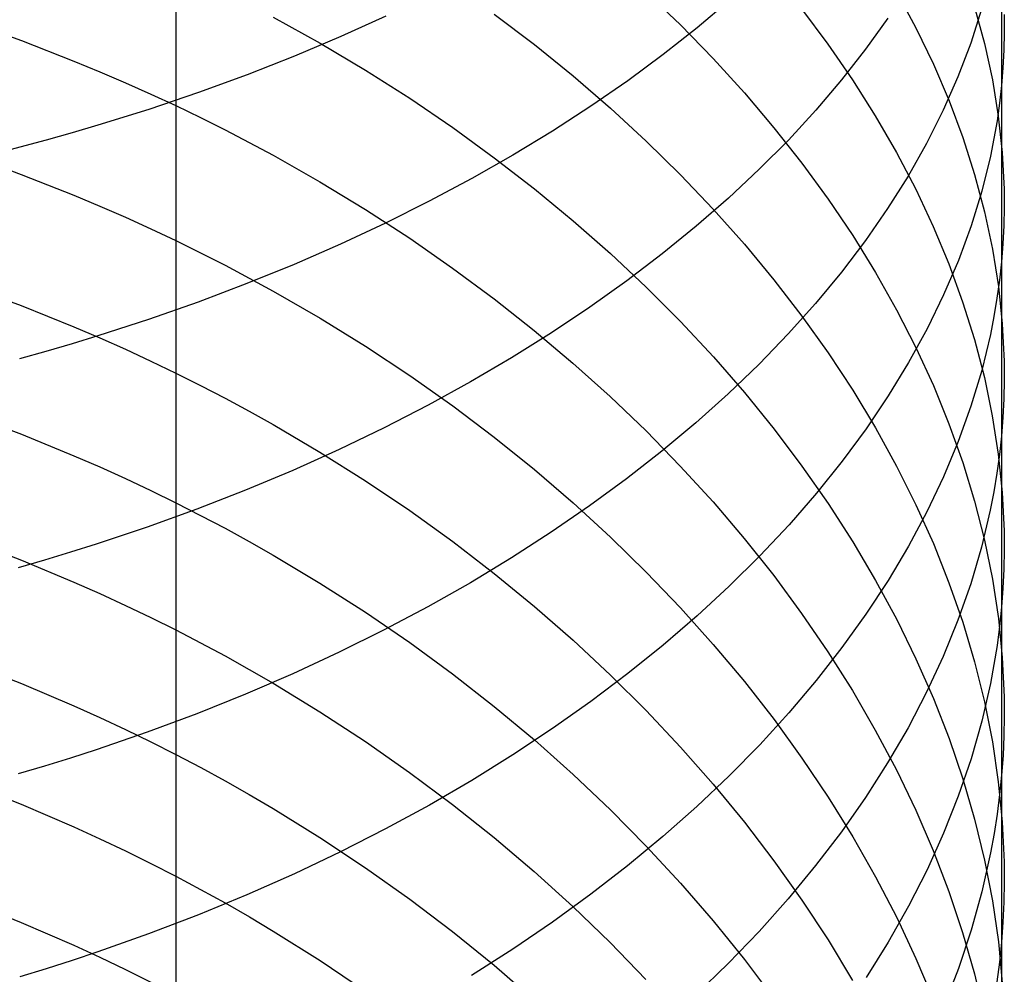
# Model space of a CAD drawing. Extents: x -383 to 1849, y -1185 to -529.
# Tile 312 of 656: x 257 to 265, y -1074 to -1066. Entities that reach past the tile are written whole.
import ezdxf

# ---------------------------------------------------------------- set-up
doc = ezdxf.new("R2010")
doc.units = 0
doc.layers.add('PREDEFINITO', color=7, linetype='CONTINUOUS')

msp = doc.modelspace()

# ---------------------------------------------------------------- linework, layer by layer
at = {"layer": 'PREDEFINITO'}
for p, q in [((265.2851, -1065.1855, 649.9534), (265.2854, -1066.6465, 648.9623)), ((258.5455, -1065.6676, 632.6763), (258.5455, -1066.7884, 631.6793)), ((262.3851, -1065.8831, 637.4324), (262.665, -1066.1518, 637.734)), ((264.4302, -1065.8815, 642.4016), (264.5876, -1066.1753, 642.7634)), ((263.0638, -1065.9514, 657.6586), (262.8001, -1066.1746, 658.0091)), ((260.2583, -1066.0812, 661.5479), (259.8909, -1066.2471, 661.8254)), ((261.1447, -1066.0635, 635.3201), (261.4725, -1066.312, 635.5864)), ((263.6541, -1066.0215, 640.0173), (263.8685, -1066.3086, 640.3553)), ((265.1226, -1066.024, 651.1397), (265.0347, -1066.3006, 651.532)), ((265.0655, -1066.006, 645.249), (265.1463, -1066.3018, 645.6306)), ((265.3063, -1066.0675, 648.1789), (265.3076, -1066.2125, 648.3749)), ((256.8471, -1066.1227, 631.0767), (257.2842, -1066.2792, 631.226)), ((259.3402, -1066.0869, 633.1385), (259.7224, -1066.2992, 633.3546)), ((262.665, -1066.1518, 637.734), (262.9322, -1066.4261, 638.0424)), ((264.3574, -1066.0951, 654.4545), (264.1759, -1066.3493, 654.8335)), ((262.8001, -1066.1746, 658.0091), (262.5237, -1066.3931, 658.3527)), ((264.5876, -1066.1753, 642.7634), (264.7302, -1066.4716, 643.1287)), ((265.3076, -1066.2125, 648.3749), (265.3045, -1066.3573, 648.5708)), ((257.2842, -1066.2792, 631.226), (257.7133, -1066.446, 631.386)), ((259.8909, -1066.2471, 661.8254), (259.5134, -1066.4063, 662.0923)), ((259.7224, -1066.2992, 633.3546), (260.0943, -1066.5206, 633.5805)), ((261.4725, -1066.312, 635.5864), (261.7887, -1066.5676, 635.8609)), ((263.8685, -1066.3086, 640.3553), (264.069, -1066.5997, 640.6983)), ((265.0347, -1066.3006, 651.532), (264.9305, -1066.5753, 651.9221)), ((265.1463, -1066.3018, 645.6306), (265.2111, -1066.5986, 646.0139)), ((262.5237, -1066.3931, 658.3527), (262.2348, -1066.6066, 658.689)), ((264.1759, -1066.3493, 654.8335), (263.9799, -1066.6001, 655.208)), ((265.3045, -1066.3573, 648.5708), (265.2972, -1066.502, 648.7666)), ((257.7133, -1066.446, 631.386), (257.9247, -1066.5332, 631.47)), ((259.5134, -1066.4063, 662.0923), (259.1263, -1066.5584, 662.3483)), ((262.9322, -1066.4261, 638.0424), (263.1866, -1066.7057, 638.3572)), ((264.7302, -1066.4716, 643.1287), (264.8577, -1066.7701, 643.4972)), ((257.9247, -1066.5332, 631.47), (258.134, -1066.623, 631.5566)), ((259.1263, -1066.5584, 662.3483), (258.7296, -1066.7034, 662.5931)), ((260.0943, -1066.5206, 633.5805), (260.4556, -1066.7505, 633.8158)), ((265.2972, -1066.502, 648.7666), (265.2854, -1066.6465, 648.9623)), ((258.134, -1066.623, 631.5566), (258.3409, -1066.7154, 631.6459)), ((261.7887, -1066.5676, 635.8609), (262.093, -1066.83, 636.1431)), ((262.2348, -1066.6066, 658.689), (261.9338, -1066.8148, 659.0177)), ((263.9799, -1066.6001, 655.208), (263.7697, -1066.8472, 655.5776)), ((264.069, -1066.5997, 640.6983), (264.2555, -1066.8943, 641.046)), ((264.9305, -1066.5753, 651.9221), (264.8101, -1066.8478, 652.3096)), ((265.2111, -1066.5986, 646.0139), (265.2596, -1066.896, 646.3984)), ((258.7296, -1066.7034, 662.5931), (258.3239, -1066.8408, 662.8262)), ((258.3409, -1066.7154, 631.6459), (258.5455, -1066.8103, 631.7379)), ((263.1866, -1066.7057, 638.3572), (263.4279, -1066.9903, 638.6781)), ((265.2854, -1066.6465, 648.9623), (265.2693, -1066.7909, 649.1579)), ((265.2854, -1066.6465, 648.9623), (265.2855, -1068.0858, 647.9416)), ((258.5455, -1066.7884, 631.6793), (258.5453, -1067.8902, 630.6606)), ((260.4556, -1066.7505, 633.8158), (260.806, -1066.9888, 634.0601)), ((264.8577, -1066.7701, 643.4972), (264.9699, -1067.0706, 643.8684)), ((265.2693, -1066.7909, 649.1579), (265.2489, -1066.9349, 649.3532)), ((258.3239, -1066.8408, 662.8262), (257.9093, -1066.9706, 663.0472)), ((258.5455, -1066.8103, 631.7379), (258.7477, -1066.9077, 631.8325)), ((261.9338, -1066.8148, 659.0177), (261.621, -1067.0176, 659.3384)), ((262.093, -1066.83, 636.1431), (262.3852, -1067.0988, 636.4327)), ((263.7697, -1066.8472, 655.5776), (263.5455, -1067.0906, 655.942)), ((264.8101, -1066.8478, 652.3096), (264.6741, -1067.1179, 652.6942)), ((258.7477, -1066.9077, 631.8325), (258.9475, -1067.0076, 631.9297)), ((264.2555, -1066.8943, 641.046), (264.4276, -1067.1922, 641.3979)), ((265.2489, -1066.9349, 649.3532), (265.2241, -1067.0787, 649.5483)), ((265.2596, -1066.896, 646.3984), (265.2915, -1067.1937, 646.7838)), ((257.6988, -1067.0325, 663.1531), (257.4862, -1067.0924, 663.2558)), ((257.9093, -1066.9706, 663.0472), (257.6988, -1067.0325, 663.1531)), ((258.9475, -1067.0076, 631.9297), (259.1448, -1067.11, 632.0295)), ((260.806, -1066.9888, 634.0601), (261.1452, -1067.2349, 634.3132)), ((261.621, -1067.0176, 659.3384), (261.2967, -1067.2146, 659.6505)), ((263.4279, -1066.9903, 638.6781), (263.6559, -1067.2795, 639.0047)), ((257.4862, -1067.0924, 663.2558), (257.2715, -1067.1503, 663.3553)), ((259.1448, -1067.11, 632.0295), (259.3396, -1067.2148, 632.1318)), ((262.3852, -1067.0988, 636.4327), (262.6651, -1067.3737, 636.7293)), ((263.5455, -1067.0906, 655.942), (263.3077, -1067.3298, 656.3007)), ((264.6741, -1067.1179, 652.6942), (264.5226, -1067.3854, 653.0755)), ((264.9699, -1067.0706, 643.8684), (265.0664, -1067.3726, 644.2421)), ((265.2241, -1067.0787, 649.5483), (265.1951, -1067.2221, 649.743)), ((257.2715, -1067.1503, 663.3553), (257.0548, -1067.2061, 663.4515)), ((264.4276, -1067.1922, 641.3979), (264.5851, -1067.493, 641.7536)), ((265.2915, -1067.1937, 646.7838), (265.3066, -1067.4914, 647.1698)), ((256.8453, -1067.2115, 630.0703), (257.2829, -1067.3708, 630.2163)), ((259.3396, -1067.2148, 632.1318), (259.7216, -1067.4315, 632.3438)), ((261.2967, -1067.2146, 659.6505), (260.9611, -1067.4057, 659.9539)), ((261.1452, -1067.2349, 634.3132), (261.4731, -1067.4887, 634.5745)), ((263.6559, -1067.2795, 639.0047), (263.8702, -1067.573, 639.3366)), ((265.1951, -1067.2221, 649.743), (265.1244, -1067.5079, 650.1314)), ((263.3077, -1067.3298, 656.3007), (263.0566, -1067.5646, 656.6534)), ((257.2829, -1067.3708, 630.2163), (257.7124, -1067.5405, 630.3728)), ((259.7216, -1067.4315, 632.3438), (260.0932, -1067.6574, 632.5654)), ((260.9611, -1067.4057, 659.9539), (260.6146, -1067.5905, 660.248)), ((262.6651, -1067.3737, 636.7293), (262.9323, -1067.6544, 637.0327)), ((264.5226, -1067.3854, 653.0755), (264.3559, -1067.6499, 653.4531)), ((265.0664, -1067.3726, 644.2421), (265.1472, -1067.676, 644.6179)), ((261.4731, -1067.4887, 634.5745), (261.7893, -1067.7497, 634.8439)), ((264.5851, -1067.493, 641.7536), (264.7279, -1067.7964, 642.1129)), ((265.1244, -1067.5079, 650.1314), (265.037, -1067.7921, 650.518)), ((265.3066, -1067.4914, 647.1698), (265.3078, -1067.6402, 647.3628)), ((257.7124, -1067.5405, 630.3728), (257.924, -1067.6293, 630.4549)), ((260.6146, -1067.5905, 660.248), (260.2574, -1067.7688, 660.5326)), ((263.0566, -1067.5646, 656.6534), (262.7924, -1067.7948, 656.9996)), ((263.8702, -1067.573, 639.3366), (264.0707, -1067.8706, 639.6734)), ((257.924, -1067.6293, 630.4549), (258.1334, -1067.7207, 630.5397)), ((260.0932, -1067.6574, 632.5654), (260.4542, -1067.892, 632.7963)), ((262.9323, -1067.6544, 637.0327), (263.1867, -1067.9404, 637.3423)), ((264.3559, -1067.6499, 653.4531), (264.1744, -1067.9112, 653.8266)), ((265.1472, -1067.676, 644.6179), (265.2118, -1067.9803, 644.9952)), ((265.3078, -1067.6402, 647.3628), (265.3047, -1067.7889, 647.5558)), ((258.1334, -1067.7207, 630.5397), (258.3405, -1067.8147, 630.627)), ((260.2574, -1067.7688, 660.5326), (259.8899, -1067.9405, 660.8071)), ((261.7893, -1067.7497, 634.8439), (262.0937, -1068.0176, 635.1209)), ((258.3405, -1067.8147, 630.627), (258.5453, -1067.9113, 630.717)), ((262.7924, -1067.7948, 656.9996), (262.5155, -1068.0201, 657.3391)), ((264.7279, -1067.7964, 642.1129), (264.8555, -1068.1021, 642.4754)), ((265.037, -1067.7921, 650.518), (264.9333, -1068.0743, 650.9025)), ((265.3047, -1067.7889, 647.5558), (265.2973, -1067.9375, 647.7488)), ((258.5453, -1067.8902, 630.6606), (258.5453, -1068.9719, 629.62)), ((258.5453, -1067.9113, 630.717), (258.7477, -1068.0105, 630.8096)), ((260.4542, -1067.892, 632.7963), (260.8044, -1068.1351, 633.036)), ((264.1744, -1067.9112, 653.8266), (263.9784, -1068.1691, 654.1956)), ((264.0707, -1067.8706, 639.6734), (264.2572, -1068.1718, 640.0148)), ((258.7477, -1068.0105, 630.8096), (258.9476, -1068.1123, 630.9048)), ((259.8899, -1067.9405, 660.8071), (259.5124, -1068.1051, 661.0713)), ((263.1867, -1067.9404, 637.3423), (263.428, -1068.2316, 637.6579)), ((265.2118, -1067.9803, 644.9952), (265.2601, -1068.2854, 645.3739)), ((265.2973, -1067.9375, 647.7488), (265.2855, -1068.0858, 647.9416)), ((262.0937, -1068.0176, 635.1209), (262.386, -1068.2921, 635.4052)), ((262.5155, -1068.0201, 657.3391), (262.2262, -1068.2403, 657.6714)), ((264.9333, -1068.0743, 650.9025), (264.8135, -1068.3543, 651.2844)), ((265.2855, -1068.0858, 647.9416), (265.2693, -1068.234, 648.1342)), ((265.2855, -1068.0858, 647.9416), (265.2851, -1069.5059, 646.8936)), ((258.9476, -1068.1123, 630.9048), (259.1451, -1068.2166, 631.0024)), ((259.5124, -1068.1051, 661.0713), (259.1252, -1068.2625, 661.3247)), ((260.8044, -1068.1351, 633.036), (261.1434, -1068.3862, 633.2842)), ((263.9784, -1068.1691, 654.1956), (263.7681, -1068.4233, 654.5599)), ((264.2572, -1068.1718, 640.0148), (264.4292, -1068.4763, 640.3604)), ((264.8555, -1068.1021, 642.4754), (264.9679, -1068.4097, 642.8405)), ((259.1451, -1068.2166, 631.0024), (259.34, -1068.3233, 631.1026)), ((262.2262, -1068.2403, 657.6714), (261.9248, -1068.455, 657.9961)), ((263.428, -1068.2316, 637.6579), (263.6559, -1068.5275, 637.979)), ((265.2693, -1068.234, 648.1342), (265.2488, -1068.3818, 648.3267)), ((256.8454, -1068.2798, 629.0416), (257.2829, -1068.4419, 629.1844)), ((259.1252, -1068.2625, 661.3247), (258.7285, -1068.4125, 661.5669)), ((259.34, -1068.3233, 631.1026), (259.7223, -1068.544, 631.3102)), ((262.386, -1068.2921, 635.4052), (262.6659, -1068.5728, 635.6963)), ((265.2601, -1068.2854, 645.3739), (265.2919, -1068.5907, 645.7534)), ((258.7285, -1068.4125, 661.5669), (258.3227, -1068.5548, 661.7976)), ((261.1434, -1068.3862, 633.2842), (261.4711, -1068.6451, 633.5406)), ((264.8135, -1068.3543, 651.2844), (264.678, -1068.6318, 651.6634)), ((264.9679, -1068.4097, 642.8405), (265.0647, -1068.719, 643.2081)), ((265.2488, -1068.3818, 648.3267), (265.224, -1068.5294, 648.5189)), ((257.2829, -1068.4419, 629.1844), (257.7124, -1068.6147, 629.3375)), ((261.9248, -1068.455, 657.9961), (261.6116, -1068.6642, 658.3129)), ((263.7681, -1068.4233, 654.5599), (263.5439, -1068.6734, 654.9189)), ((264.4292, -1068.4763, 640.3604), (264.5867, -1068.7839, 640.7098)), ((258.3227, -1068.5548, 661.7976), (257.9081, -1068.6891, 662.0163)), ((259.7223, -1068.544, 631.3102), (260.0942, -1068.7741, 631.5272)), ((262.6659, -1068.5728, 635.6963), (262.9332, -1068.8594, 635.9941)), ((263.6559, -1068.5275, 637.979), (263.8702, -1068.8278, 638.3054)), ((265.224, -1068.5294, 648.5189), (265.1949, -1068.6767, 648.7108)), ((257.7124, -1068.6147, 629.3375), (257.924, -1068.7051, 629.4178)), ((261.4711, -1068.6451, 633.5406), (261.7872, -1068.9114, 633.8048)), ((264.678, -1068.6318, 651.6634), (264.5271, -1068.9066, 652.0392)), ((265.2919, -1068.5907, 645.7534), (265.3068, -1068.8961, 646.1335)), ((257.9081, -1068.6891, 662.0163), (257.6976, -1068.7532, 662.1211)), ((257.924, -1068.7051, 629.4178), (258.1334, -1068.7982, 629.5008)), ((261.6116, -1068.6642, 658.3129), (261.2868, -1068.8674, 658.6213)), ((263.5439, -1068.6734, 654.9189), (263.3061, -1068.9194, 655.2724)), ((265.0647, -1068.719, 643.2081), (265.1456, -1069.0297, 643.5777)), ((265.1949, -1068.6767, 648.7108), (265.124, -1068.9701, 649.0934)), ((257.4849, -1068.8152, 662.2227), (257.2702, -1068.8751, 662.3212)), ((257.6976, -1068.7532, 662.1211), (257.4849, -1068.8152, 662.2227)), ((258.1334, -1068.7982, 629.5008), (258.3405, -1068.8939, 629.5862)), ((260.0942, -1068.7741, 631.5272), (260.4554, -1069.0131, 631.7532)), ((264.5867, -1068.7839, 640.7098), (264.7294, -1069.0941, 641.0628)), ((258.3405, -1068.8939, 629.5862), (258.5452, -1068.9922, 629.6743)), ((261.2868, -1068.8674, 658.6213), (260.9508, -1069.0645, 658.921)), ((262.9332, -1068.8594, 635.9941), (263.1876, -1069.1516, 636.298)), ((263.8702, -1068.8278, 638.3054), (264.0707, -1069.1323, 638.6367)), ((265.3068, -1068.8961, 646.1335), (265.3078, -1069.0488, 646.3236)), ((258.5453, -1068.9719, 629.62), (258.5457, -1070.0309, 628.5586)), ((261.7872, -1068.9114, 633.8048), (262.0914, -1069.1848, 634.0766)), ((263.3061, -1068.9194, 655.2724), (263.0549, -1069.1608, 655.6199)), ((264.5271, -1068.9066, 652.0392), (264.361, -1069.1784, 652.4113)), ((265.124, -1068.9701, 649.0934), (265.0365, -1069.2618, 649.4743)), ((258.5452, -1068.9922, 629.6743), (258.7476, -1069.0932, 629.7649)), ((260.4554, -1069.0131, 631.7532), (260.8058, -1069.2607, 631.988)), ((265.1456, -1069.0297, 643.5777), (265.2105, -1069.3413, 643.9489)), ((265.3078, -1069.0488, 646.3236), (265.3046, -1069.2013, 646.5137)), ((258.7476, -1069.0932, 629.7649), (258.9475, -1069.1969, 629.858)), ((260.9508, -1069.0645, 658.921), (260.604, -1069.2551, 659.2116)), ((264.0707, -1069.1323, 638.6367), (264.2571, -1069.4404, 638.9724)), ((264.7294, -1069.0941, 641.0628), (264.857, -1069.4067, 641.4188)), ((258.9475, -1069.1969, 629.858), (259.1449, -1069.303, 629.9536)), ((262.0914, -1069.1848, 634.0766), (262.3836, -1069.4649, 634.3554)), ((263.0549, -1069.1608, 655.6199), (262.7908, -1069.3975, 655.9611)), ((263.1876, -1069.1516, 636.298), (263.4289, -1069.449, 636.6078)), ((264.361, -1069.1784, 652.4113), (264.1801, -1069.4469, 652.7794)), ((265.3046, -1069.2013, 646.5137), (265.297, -1069.3537, 646.7037)), ((260.604, -1069.2551, 659.2116), (260.2465, -1069.4391, 659.4927)), ((260.8058, -1069.2607, 631.988), (261.145, -1069.5166, 632.2312)), ((265.0365, -1069.2618, 649.4743), (264.9327, -1069.5515, 649.8531)), ((256.8471, -1069.3257, 627.9922), (257.2843, -1069.4906, 628.1319)), ((259.1449, -1069.303, 629.9536), (259.3399, -1069.4117, 630.0516)), ((265.2105, -1069.3413, 643.9489), (265.2591, -1069.6537, 644.3213)), ((265.297, -1069.3537, 646.7037), (265.2851, -1069.5059, 646.8936)), ((259.3399, -1069.4117, 630.0516), (259.7221, -1069.6365, 630.2548)), ((260.2465, -1069.4391, 659.4927), (259.8787, -1069.6162, 659.764)), ((262.7908, -1069.3975, 655.9611), (262.5139, -1069.6292, 656.2956)), ((263.4289, -1069.449, 636.6078), (263.6568, -1069.7512, 636.9231)), ((264.1801, -1069.4469, 652.7794), (263.9847, -1069.7118, 653.1431)), ((264.2571, -1069.4404, 638.9724), (264.4291, -1069.752, 639.3123)), ((264.857, -1069.4067, 641.4188), (264.9693, -1069.7214, 641.7776)), ((257.2843, -1069.4906, 628.1319), (257.7134, -1069.6664, 628.2815)), ((261.145, -1069.5166, 632.2312), (261.4729, -1069.7805, 632.4823)), ((262.3836, -1069.4649, 634.3554), (262.6634, -1069.7513, 634.641)), ((265.2851, -1069.5059, 646.8936), (265.2688, -1069.6578, 647.0833)), ((265.2851, -1069.5059, 646.8936), (265.2855, -1070.9036, 645.8162)), ((259.8787, -1069.6162, 659.764), (259.501, -1069.786, 660.025)), ((264.9327, -1069.5515, 649.8531), (264.8128, -1069.839, 650.2294)), ((257.7134, -1069.6664, 628.2815), (257.9249, -1069.7584, 628.36)), ((259.7221, -1069.6365, 630.2548), (260.0939, -1069.8708, 630.4672)), ((262.5139, -1069.6292, 656.2956), (262.2246, -1069.8556, 656.623)), ((265.2688, -1069.6578, 647.0833), (265.2481, -1069.8095, 647.2729)), ((265.2591, -1069.6537, 644.3213), (265.2912, -1069.9664, 644.6947)), ((257.9249, -1069.7584, 628.36), (258.1341, -1069.853, 628.4411)), ((261.4729, -1069.7805, 632.4823), (261.7892, -1070.0519, 632.7412)), ((262.6634, -1069.7513, 634.641), (262.9306, -1070.0437, 634.9331)), ((263.6568, -1069.7512, 636.9231), (263.8712, -1070.0579, 637.2435)), ((263.9847, -1069.7118, 653.1431), (263.775, -1069.9729, 653.5021)), ((264.4291, -1069.752, 639.3123), (264.5866, -1070.0666, 639.6559)), ((264.9693, -1069.7214, 641.7776), (265.066, -1070.0377, 642.1387)), ((258.1341, -1069.853, 628.4411), (258.3411, -1069.9504, 628.5247)), ((259.501, -1069.786, 660.025), (259.1135, -1069.9485, 660.2753)), ((262.2246, -1069.8556, 656.623), (261.9232, -1070.0764, 656.943)), ((264.8128, -1069.839, 650.2294), (264.6772, -1070.1239, 650.6029)), ((265.2481, -1069.8095, 647.2729), (265.2231, -1069.961, 647.4621)), ((260.0939, -1069.8708, 630.4672), (260.4551, -1070.1142, 630.6884)), ((258.3411, -1069.9504, 628.5247), (258.5457, -1070.0504, 628.6107)), ((259.1135, -1069.9485, 660.2753), (258.7167, -1070.1032, 660.5147)), ((263.775, -1069.9729, 653.5021), (263.5514, -1070.23, 653.8559)), ((265.2231, -1069.961, 647.4621), (265.1938, -1070.112, 647.6511)), ((265.2912, -1069.9664, 644.6947), (265.3064, -1070.2792, 645.0685)), ((258.5457, -1070.0309, 628.5586), (258.5456, -1071.0698, 627.4774)), ((258.5457, -1070.0504, 628.6107), (258.7479, -1070.1532, 628.6993)), ((261.9232, -1070.0764, 656.943), (261.61, -1070.2915, 657.2551)), ((261.7892, -1070.0519, 632.7412), (262.0935, -1070.3305, 633.0075)), ((262.9306, -1070.0437, 634.9331), (263.185, -1070.3418, 635.2313)), ((263.8712, -1070.0579, 637.2435), (264.0717, -1070.3689, 637.5687)), ((264.5866, -1070.0666, 639.6559), (264.7292, -1070.384, 640.003)), ((265.066, -1070.0377, 642.1387), (265.1469, -1070.3555, 642.5018)), ((258.7167, -1070.1032, 660.5147), (258.3107, -1070.2501, 660.7426)), ((258.7479, -1070.1532, 628.6993), (258.9477, -1070.2586, 628.7903)), ((260.4551, -1070.1142, 630.6884), (260.8054, -1070.3664, 630.9183)), ((264.6772, -1070.1239, 650.6029), (264.5261, -1070.4061, 650.9731)), ((265.1938, -1070.112, 647.6511), (265.1226, -1070.4131, 648.028)), ((258.3107, -1070.2501, 660.7426), (257.896, -1070.3887, 660.9587)), ((258.9477, -1070.2586, 628.7903), (259.1451, -1070.3665, 628.8837)), ((263.5514, -1070.23, 653.8559), (263.3141, -1070.4827, 654.2043)), ((261.61, -1070.2915, 657.2551), (261.2853, -1070.5005, 657.559)), ((262.0935, -1070.3305, 633.0075), (262.3858, -1070.616, 633.2807)), ((263.185, -1070.3418, 635.2313), (263.4262, -1070.6452, 635.5351)), ((265.3064, -1070.2792, 645.0685), (265.3077, -1070.4355, 645.2555)), ((256.8473, -1070.3509, 626.9225), (257.2844, -1070.5187, 627.059)), ((257.896, -1070.3887, 660.9587), (257.6854, -1070.4548, 661.0622)), ((259.1451, -1070.3665, 628.8837), (259.3399, -1070.4771, 628.9795)), ((260.8054, -1070.3664, 630.9183), (261.1446, -1070.6271, 631.1563)), ((264.0717, -1070.3689, 637.5687), (264.2581, -1070.6836, 637.8984)), ((264.5261, -1070.4061, 650.9731), (264.3599, -1070.6851, 651.3398)), ((264.7292, -1070.384, 640.003), (264.8568, -1070.7039, 640.353)), ((265.1226, -1070.4131, 648.028), (265.0348, -1070.7124, 648.4032)), ((265.1469, -1070.3555, 642.5018), (265.2117, -1070.6743, 642.8666)), ((257.6854, -1070.4548, 661.0622), (257.4728, -1070.5188, 661.1627)), ((259.3399, -1070.4771, 628.9795), (259.722, -1070.7056, 629.178)), ((261.2853, -1070.5005, 657.559), (260.9494, -1070.7031, 657.8544)), ((263.3141, -1070.4827, 654.2043), (263.0635, -1070.7308, 654.5468)), ((265.3077, -1070.4355, 645.2555), (265.3046, -1070.5917, 645.4425)), ((257.4728, -1070.5188, 661.1627), (257.2581, -1070.5806, 661.26)), ((257.2844, -1070.5187, 627.059), (257.7135, -1070.6976, 627.2054)), ((261.1446, -1070.6271, 631.1563), (261.4725, -1070.8958, 631.4022)), ((262.3858, -1070.616, 633.2807), (262.6657, -1070.9079, 633.5606)), ((263.4262, -1070.6452, 635.5351), (263.6542, -1070.9535, 635.8444)), ((265.3046, -1070.5917, 645.4425), (265.2972, -1070.7477, 645.6294)), ((257.7135, -1070.6976, 627.2054), (257.9249, -1070.7912, 627.2822)), ((259.722, -1070.7056, 629.178), (260.0937, -1070.9439, 629.3856)), ((260.9494, -1070.7031, 657.8544), (260.6026, -1070.8992, 658.1408)), ((263.0635, -1070.7308, 654.5468), (262.7999, -1070.974, 654.883)), ((264.3599, -1070.6851, 651.3398), (264.1789, -1070.9608, 651.7025)), ((264.2581, -1070.6836, 637.8984), (264.4301, -1071.0019, 638.232)), ((264.8568, -1070.7039, 640.353), (264.969, -1071.0257, 640.7058)), ((265.0348, -1070.7124, 648.4032), (264.9305, -1071.0097, 648.7764)), ((265.2117, -1070.6743, 642.8666), (265.2602, -1070.9938, 643.2327)), ((257.9249, -1070.7912, 627.2822), (258.1341, -1070.8876, 627.3615)), ((265.2972, -1070.7477, 645.6294), (265.2855, -1070.9036, 645.8162)), ((258.1341, -1070.8876, 627.3615), (258.341, -1070.9867, 627.4433)), ((260.6026, -1070.8992, 658.1408), (260.2453, -1071.0884, 658.4178)), ((261.4725, -1070.8958, 631.4022), (261.7887, -1071.1723, 631.6557)), ((265.2855, -1070.9036, 645.8162), (265.2694, -1071.0592, 646.0029)), ((265.2855, -1070.9036, 645.8162), (265.2855, -1073.6355, 643.5806)), ((260.0937, -1070.9439, 629.3856), (260.4548, -1071.1914, 629.6018)), ((262.7999, -1070.974, 654.883), (262.5235, -1071.212, 655.2127)), ((262.6657, -1070.9079, 633.5606), (262.933, -1071.206, 633.8469)), ((263.6542, -1070.9535, 635.8444), (263.8685, -1071.2665, 636.1587)), ((264.1789, -1070.9608, 651.7025), (263.9833, -1071.2329, 652.0609)), ((258.341, -1070.9867, 627.4433), (258.5455, -1071.0885, 627.5275)), ((264.4301, -1071.0019, 638.232), (264.5875, -1071.3233, 638.5694)), ((264.9305, -1071.0097, 648.7764), (264.8102, -1071.3047, 649.147)), ((264.969, -1071.0257, 640.7058), (265.0656, -1071.3494, 641.0609)), ((265.2694, -1071.0592, 646.0029), (265.2489, -1071.2146, 646.1893)), ((265.2602, -1070.9938, 643.2327), (265.2922, -1071.3138, 643.5996)), ((258.5455, -1071.0885, 627.5275), (258.7477, -1071.1931, 627.6141)), ((258.5456, -1071.0698, 627.4774), (258.5458, -1072.0866, 626.3761)), ((260.2453, -1071.0884, 658.4178), (259.8776, -1071.2706, 658.6852)), ((258.7477, -1071.1931, 627.6141), (258.9475, -1071.3004, 627.7032)), ((260.4548, -1071.1914, 629.6018), (260.805, -1071.4478, 629.8263)), ((261.7887, -1071.1723, 631.6557), (262.093, -1071.4561, 631.9164)), ((262.5235, -1071.212, 655.2127), (262.2347, -1071.4447, 655.5353)), ((262.933, -1071.206, 633.8469), (263.1874, -1071.5099, 634.1391)), ((265.2489, -1071.2146, 646.1893), (265.2242, -1071.3697, 646.3755)), ((258.9475, -1071.3004, 627.7032), (259.1448, -1071.4104, 627.7946)), ((259.8776, -1071.2706, 658.6852), (259.5, -1071.4454, 658.9424)), ((263.9833, -1071.2329, 652.0609), (263.7736, -1071.501, 652.4146)), ((263.8685, -1071.2665, 636.1587), (264.0691, -1071.5837, 636.4777)), ((264.8102, -1071.3047, 649.147), (264.6742, -1071.5971, 649.5149)), ((256.8472, -1071.3555, 625.8342), (257.2844, -1071.5259, 625.9673)), ((264.5875, -1071.3233, 638.5694), (264.7301, -1071.6476, 638.9102)), ((265.0656, -1071.3494, 641.0609), (265.1465, -1071.6744, 641.4179)), ((265.2242, -1071.3697, 646.3755), (265.1951, -1071.5244, 646.5614)), ((265.2922, -1071.3138, 643.5996), (265.3074, -1071.6339, 643.9671)), ((259.5, -1071.4454, 658.9424), (259.1127, -1071.6125, 659.1892)), ((259.1448, -1071.4104, 627.7946), (259.3395, -1071.5229, 627.8883)), ((260.805, -1071.4478, 629.8263), (261.1442, -1071.7129, 630.0589)), ((262.2347, -1071.4447, 655.5353), (261.9338, -1071.6716, 655.8507)), ((262.093, -1071.4561, 631.9164), (262.3852, -1071.7468, 632.1839)), ((257.2844, -1071.5259, 625.9673), (257.7136, -1071.7075, 626.11)), ((259.3395, -1071.5229, 627.8883), (259.7215, -1071.7556, 628.0826)), ((263.1874, -1071.5099, 634.1391), (263.4287, -1071.8192, 634.437)), ((263.7736, -1071.501, 652.4146), (263.5499, -1071.765, 652.7633)), ((265.1951, -1071.5244, 646.5614), (265.1244, -1071.8328, 646.9322)), ((259.1127, -1071.6125, 659.1892), (258.716, -1071.7718, 659.4252)), ((264.0691, -1071.5837, 636.4777), (264.2555, -1071.9049, 636.801)), ((264.6742, -1071.5971, 649.5149), (264.5227, -1071.8867, 649.8797)), ((257.7136, -1071.7075, 626.11), (257.925, -1071.8026, 626.1849)), ((261.9338, -1071.6716, 655.8507), (261.621, -1071.8926, 656.1583)), ((264.7301, -1071.6476, 638.9102), (264.8576, -1071.9743, 639.2539)), ((265.1465, -1071.6744, 641.4179), (265.2113, -1072.0005, 641.7765)), ((265.3074, -1071.6339, 643.9671), (265.3086, -1071.7938, 644.1509)), ((258.716, -1071.7718, 659.4252), (258.3103, -1071.9229, 659.6499)), ((259.7215, -1071.7556, 628.0826), (260.0931, -1071.9982, 628.2857)), ((261.1442, -1071.7129, 630.0589), (261.472, -1071.9861, 630.2992)), ((262.3852, -1071.7468, 632.1839), (262.665, -1072.0443, 632.458)), ((263.5499, -1071.765, 652.7633), (263.3125, -1072.0245, 653.1066)), ((257.925, -1071.8026, 626.1849), (258.1342, -1071.9004, 626.2622)), ((263.4287, -1071.8192, 634.437), (263.6566, -1072.1336, 634.7401)), ((265.1244, -1071.8328, 646.9322), (265.037, -1072.1394, 647.3014)), ((265.3086, -1071.7938, 644.1509), (265.3055, -1071.9537, 644.3347)), ((258.3103, -1071.9229, 659.6499), (257.8957, -1072.0656, 659.8631)), ((258.1342, -1071.9004, 626.2622), (258.3412, -1072.0011, 626.342)), ((261.621, -1071.8926, 656.1583), (261.2967, -1072.1073, 656.4578)), ((264.2555, -1071.9049, 636.801), (264.4276, -1072.2296, 637.1284)), ((264.5227, -1071.8867, 649.8797), (264.3561, -1072.1731, 650.2409)), ((258.3412, -1072.0011, 626.342), (258.5458, -1072.1045, 626.4241)), ((260.0931, -1071.9982, 628.2857), (260.4541, -1072.2503, 628.4974)), ((261.472, -1071.9861, 630.2992), (261.7882, -1072.2672, 630.5468)), ((263.3125, -1072.0245, 653.1066), (263.0619, -1072.2793, 653.4441)), ((264.8576, -1071.9743, 639.2539), (264.9698, -1072.3031, 639.6003)), ((265.2113, -1072.0005, 641.7765), (265.2597, -1072.3274, 642.1363)), ((265.3055, -1071.9537, 644.3347), (265.298, -1072.1134, 644.5185)), ((257.8957, -1072.0656, 659.8631), (257.6853, -1072.1337, 659.9652)), ((258.5458, -1072.0866, 626.3761), (258.5455, -1073.0807, 625.2548)), ((258.5458, -1072.1045, 626.4241), (258.7481, -1072.2108, 626.5086)), ((261.2967, -1072.1073, 656.4578), (260.9612, -1072.3156, 656.7489)), ((262.665, -1072.0443, 632.458), (262.9323, -1072.3479, 632.7383)), ((257.6853, -1072.1337, 659.9652), (257.4728, -1072.1996, 660.0643)), ((263.6566, -1072.1336, 634.7401), (263.871, -1072.4527, 635.0482)), ((264.3561, -1072.1731, 650.2409), (264.1746, -1072.456, 650.5982)), ((265.037, -1072.1394, 647.3014), (264.9332, -1072.4439, 647.6684)), ((265.298, -1072.1134, 644.5185), (265.2863, -1072.2729, 644.7022)), ((257.4728, -1072.1996, 660.0643), (257.2582, -1072.2633, 660.1603)), ((258.7481, -1072.2108, 626.5086), (258.9479, -1072.3197, 626.5955)), ((260.4541, -1072.2503, 628.4974), (260.8042, -1072.5115, 628.7172)), ((261.7882, -1072.2672, 630.5468), (262.0925, -1072.5557, 630.8015)), ((264.4276, -1072.2296, 637.1284), (264.5852, -1072.5576, 637.4593)), ((256.8454, -1072.3386, 624.727), (257.283, -1072.5113, 624.8564)), ((258.9479, -1072.3197, 626.5955), (259.1452, -1072.4314, 626.6847)), ((260.9612, -1072.3156, 656.7489), (260.6147, -1072.5171, 657.0311)), ((263.0619, -1072.2793, 653.4441), (262.7982, -1072.5291, 653.7755)), ((262.9323, -1072.3479, 632.7383), (263.1866, -1072.6575, 633.0244)), ((264.9698, -1072.3031, 639.6003), (265.0664, -1072.6337, 639.949)), ((265.2597, -1072.3274, 642.1363), (265.2916, -1072.6546, 642.497)), ((265.2863, -1072.2729, 644.7022), (265.2701, -1072.4322, 644.8857)), ((259.1452, -1072.4314, 626.6847), (259.34, -1072.5458, 626.7761)), ((265.2701, -1072.4322, 644.8857), (265.2496, -1072.5912, 645.069)), ((257.283, -1072.5113, 624.8564), (257.7125, -1072.6954, 624.9952)), ((260.8042, -1072.5115, 628.7172), (261.1432, -1072.7814, 628.9448)), ((263.871, -1072.4527, 635.0482), (264.0715, -1072.7762, 635.3609)), ((264.1746, -1072.456, 650.5982), (263.9786, -1072.7353, 650.9513)), ((264.9332, -1072.4439, 647.6684), (264.8135, -1072.7461, 648.0331)), ((259.34, -1072.5458, 626.7761), (259.7221, -1072.7822, 626.9657)), ((260.6147, -1072.5171, 657.0311), (260.2576, -1072.7116, 657.3042)), ((262.0925, -1072.5557, 630.8015), (262.3847, -1072.8514, 631.0629)), ((262.7982, -1072.5291, 653.7755), (262.5218, -1072.7736, 654.1004)), ((264.5852, -1072.5576, 637.4593), (264.7279, -1072.8884, 637.7936)), ((265.2496, -1072.5912, 645.069), (265.2248, -1072.75, 645.2521)), ((263.1866, -1072.6575, 633.0244), (263.4279, -1072.9726, 633.3161)), ((265.0664, -1072.6337, 639.949), (265.1471, -1072.9658, 640.2996)), ((265.2916, -1072.6546, 642.497), (265.3067, -1072.9819, 642.8582)), ((257.7125, -1072.6954, 624.9952), (257.9242, -1072.7918, 625.0681)), ((260.2576, -1072.7116, 657.3042), (259.8902, -1072.8988, 657.5677)), ((263.9786, -1072.7353, 650.9513), (263.7684, -1073.0105, 651.2998)), ((264.8135, -1072.7461, 648.0331), (264.6779, -1073.0456, 648.3951)), ((265.2248, -1072.75, 645.2521), (265.1957, -1072.9084, 645.435)), ((257.9242, -1072.7918, 625.0681), (258.1336, -1072.891, 625.1434)), ((259.7221, -1072.7822, 626.9657), (260.0938, -1073.0287, 627.1639)), ((261.1432, -1072.7814, 628.9448), (261.4709, -1073.0597, 629.1801)), ((262.5218, -1072.7736, 654.1004), (262.233, -1073.0126, 654.4184)), ((264.0715, -1072.7762, 635.3609), (264.2578, -1073.1037, 635.6779)), ((258.1336, -1072.891, 625.1434), (258.3407, -1072.993, 625.2209)), ((259.8902, -1072.8988, 657.5677), (259.5127, -1073.0785, 657.8212)), ((262.3847, -1072.8514, 631.0629), (262.6646, -1073.1538, 631.3307)), ((264.7279, -1072.8884, 637.7936), (264.8556, -1073.2217, 638.1308)), ((265.1957, -1072.9084, 645.435), (265.1249, -1073.2241, 645.7996)), ((258.3407, -1072.993, 625.2209), (258.5455, -1073.0979, 625.3008)), ((263.4279, -1072.9726, 633.3161), (263.6558, -1073.2929, 633.613)), ((265.1471, -1072.9658, 640.2996), (265.2118, -1073.299, 640.6517)), ((265.3067, -1072.9819, 642.8582), (265.3079, -1073.1455, 643.0389)), ((260.0938, -1073.0287, 627.1639), (260.4549, -1073.2848, 627.3705)), ((261.4709, -1073.0597, 629.1801), (261.787, -1073.346, 629.4225)), ((262.233, -1073.0126, 654.4184), (261.932, -1073.2457, 654.7292)), ((263.7684, -1073.0105, 651.2998), (263.5442, -1073.2815, 651.6433)), ((264.6779, -1073.0456, 648.3951), (264.527, -1073.3422, 648.7539)), ((258.5455, -1073.0807, 625.2548), (258.5452, -1074.0536, 624.1137)), ((258.5455, -1073.0979, 625.3008), (258.7479, -1073.2056, 625.3831)), ((259.5127, -1073.0785, 657.8212), (259.1255, -1073.2503, 658.0645)), ((262.6646, -1073.1538, 631.3307), (262.9319, -1073.4626, 631.6046)), ((264.2578, -1073.1037, 635.6779), (264.4299, -1073.4348, 635.9988)), ((265.3079, -1073.1455, 643.0389), (265.3048, -1073.309, 643.2195)), ((258.7479, -1073.2056, 625.3831), (258.9478, -1073.3161, 625.4676)), ((264.8556, -1073.2217, 638.1308), (264.9679, -1073.5573, 638.4706)), ((265.1249, -1073.2241, 645.7996), (265.0375, -1073.538, 646.1627)), ((256.8453, -1073.2989, 623.5984), (257.2828, -1073.4743, 623.7245)), ((259.1255, -1073.2503, 658.0645), (258.7289, -1073.414, 658.297)), ((258.9478, -1073.3161, 625.4676), (259.1453, -1073.4294, 625.5544)), ((260.4549, -1073.2848, 627.3705), (260.8051, -1073.5503, 627.585)), ((261.932, -1073.2457, 654.7292), (261.6192, -1073.4728, 655.0325)), ((263.5442, -1073.2815, 651.6433), (263.3064, -1073.5479, 651.9816)), ((263.6558, -1073.2929, 633.613), (263.8702, -1073.618, 633.9147)), ((265.2118, -1073.299, 640.6517), (265.2601, -1073.633, 641.0051)), ((265.3048, -1073.309, 643.2195), (265.2973, -1073.4723, 643.4001)), ((261.787, -1073.346, 629.4225), (262.0912, -1073.6399, 629.6718)), ((264.527, -1073.3422, 648.7539), (264.3609, -1073.6356, 649.1093)), ((257.2828, -1073.4743, 623.7245), (257.7123, -1073.6613, 623.8598)), ((258.7289, -1073.414, 658.297), (258.3231, -1073.5694, 658.5186)), ((259.1453, -1073.4294, 625.5544), (259.3403, -1073.5453, 625.6434)), ((261.6192, -1073.4728, 655.0325), (261.295, -1073.6935, 655.3277)), ((262.9319, -1073.4626, 631.6046), (263.1864, -1073.7773, 631.8842)), ((264.4299, -1073.4348, 635.9988), (264.5873, -1073.7693, 636.3233)), ((265.2973, -1073.4723, 643.4001), (265.2855, -1073.6355, 643.5806)), ((259.3403, -1073.5453, 625.6434), (259.7226, -1073.7851, 625.828)), ((260.8051, -1073.5503, 627.585), (261.1443, -1073.8246, 627.8072)), ((263.3064, -1073.5479, 651.9816), (263.0553, -1073.8095, 652.3141)), ((265.0375, -1073.538, 646.1627), (264.9336, -1073.8498, 646.5238)), ((264.9679, -1073.5573, 638.4706), (265.0647, -1073.8946, 638.8126)), ((258.3231, -1073.5694, 658.5186), (257.9086, -1073.7161, 658.7286)), ((263.8702, -1073.618, 633.9147), (264.0706, -1073.9475, 634.2209)), ((264.3609, -1073.6356, 649.1093), (264.1799, -1073.9255, 649.4609)), ((265.2601, -1073.633, 641.0051), (265.2918, -1073.9674, 641.3594)), ((265.2855, -1073.6355, 643.5806), (265.2693, -1073.7984, 643.761)), ((265.2855, -1073.6355, 643.5806), (265.2851, -1074.9697, 642.4237)), ((257.9086, -1073.7161, 658.7286), (257.6981, -1073.7861, 658.8293)), ((257.7123, -1073.6613, 623.8598), (257.9239, -1073.7591, 623.9308)), ((261.295, -1073.6935, 655.3277), (260.9595, -1073.9075, 655.6147)), ((262.0912, -1073.6399, 629.6718), (262.3834, -1073.9411, 629.9277)), ((257.6981, -1073.7861, 658.8293), (257.4855, -1073.8539, 658.927)), ((257.9239, -1073.7591, 623.9308), (258.1333, -1073.8599, 624.0042)), ((259.7226, -1073.7851, 625.828), (260.0945, -1074.0351, 626.0209)), ((263.1864, -1073.7773, 631.8842), (263.4277, -1074.0978, 632.1693)), ((264.5873, -1073.7693, 636.3233), (264.73, -1074.1067, 636.6511)), ((265.2693, -1073.7984, 643.761), (265.2488, -1073.961, 643.9411)), ((257.4855, -1073.8539, 658.927), (257.2708, -1073.9194, 659.0216)), ((258.1333, -1073.8599, 624.0042), (258.3404, -1073.9636, 624.0798)), ((261.1443, -1073.8246, 627.8072), (261.4721, -1074.1074, 628.0368)), ((263.0553, -1073.8095, 652.3141), (262.7912, -1074.0659, 652.6407)), ((264.9336, -1073.8498, 646.5238), (264.8138, -1074.1592, 646.8825)), ((265.0647, -1073.8946, 638.8126), (265.1456, -1074.2335, 639.1565))]:
    msp.add_line(p, q, dxfattribs=at)

doc.saveas('drawing.dxf')
